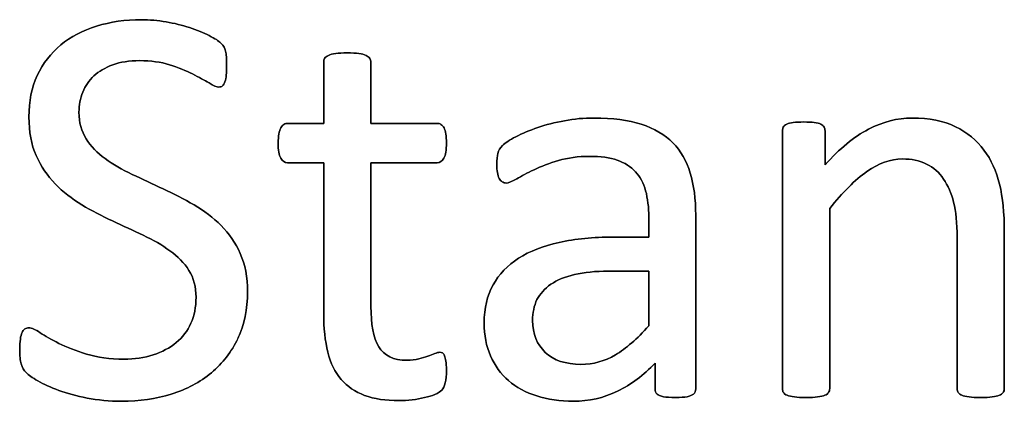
# Model space of a CAD drawing. Header units: inches. Extents: x 0 to 29700, y -16 to 21000.
# Tile 349 of 376: x 20660 to 20925, y 18248 to 18350. Entities that reach past the tile are written whole.
import ezdxf

# ---------------------------------------------------------------- set-up
doc = ezdxf.new("R2010")
doc.units = ezdxf.units.IN
doc.layers.add('1', color=7, linetype='Continuous', true_color=0xffffff)
doc.layers.add('254', color=7, linetype='Continuous', true_color=0xffffff)

msp = doc.modelspace()

# ---------------------------------------------------------------- linework, layer by layer
at = {"layer": '1', "color": 2, "linetype": 'Continuous', "lineweight": 25}
for points, knots in [([(20718.754, 18264.623), (20720.468, 18268.253), (20721.333, 18272.408), (20721.333, 18281.034), (20720.67, 18284.439), (20718.084, 18290.243), (20716.342, 18292.748), (20712.072, 18297.018), (20709.648, 18298.865), (20704.224, 18301.981), (20701.454, 18303.423), (20698.627, 18304.722), (20695.828, 18306.049), (20693.059, 18307.347), (20690.318, 18308.617), (20687.606, 18309.915), (20685.182, 18311.3), (20680.945, 18314.392), (20679.21, 18316.147), (20676.684, 18320.165), (20676.007, 18322.552), (20676.007, 18327.226), (20676.353, 18329.015), (20677.69, 18332.386), (20678.69, 18333.862), (20680.018, 18335.074), (20681.345, 18336.314), (20683.047, 18337.295), (20687.144, 18338.795), (20689.568, 18339.171), (20695.309, 18339.171), (20697.992, 18338.795), (20702.75, 18337.287), (20704.801, 18336.487), (20708.298, 18334.71), (20709.764, 18333.891), (20712.187, 18332.448), (20713.082, 18332.073), (20714.005, 18332.073), (20714.322, 18332.188), (20714.611, 18332.419), (20714.87, 18332.65), (20715.101, 18333.025), (20715.246, 18333.516), (20715.419, 18334.006), (20715.534, 18334.583), (20715.592, 18335.304), (20715.678, 18336.026), (20715.707, 18336.862), (20715.707, 18338.738), (20715.678, 18339.546), (20715.649, 18340.151), (20715.592, 18340.786), (20715.505, 18341.306), (20715.419, 18341.738), (20715.303, 18342.171), (20715.188, 18342.546), (20715.015, 18342.806), (20714.87, 18343.094), (20714.553, 18343.469), (20713.572, 18344.45), (20712.562, 18345.085), (20709.481, 18346.713), (20707.715, 18347.393), (20705.753, 18348.057), (20703.763, 18348.692), (20701.685, 18349.211), (20697.212, 18349.956), (20694.992, 18350.163), (20688.471, 18350.163), (20684.461, 18349.586), (20677.017, 18347.278), (20673.814, 18345.604), (20668.462, 18341.173), (20666.342, 18338.449), (20663.289, 18331.94), (20662.562, 18328.236), (20662.562, 18320.042), (20663.197, 18316.551), (20664.524, 18313.666), (20665.823, 18310.752), (20667.525, 18308.241), (20671.737, 18303.914), (20674.132, 18302.067), (20679.428, 18298.844), (20682.21, 18297.422), (20687.842, 18294.809), (20690.606, 18293.527), (20693.289, 18292.258), (20695.973, 18291.017), (20698.367, 18289.632), (20700.473, 18288.103), (20702.58, 18286.603), (20704.282, 18284.843), (20706.842, 18280.828), (20707.484, 18278.438), (20707.484, 18272.985), (20707.023, 18270.677), (20705.165, 18266.556), (20703.849, 18264.82), (20700.413, 18262.024), (20698.367, 18260.925), (20693.612, 18259.378), (20690.981, 18258.992), (20684.288, 18258.992), (20680.941, 18259.453), (20675.171, 18261.242), (20672.689, 18262.194), (20670.641, 18263.233), (20668.592, 18264.243), (20666.89, 18265.195), (20665.592, 18266.089), (20664.293, 18266.955), (20663.284, 18267.387), (20662.13, 18267.387), (20661.783, 18267.301), (20661.466, 18267.128), (20661.177, 18266.926), (20660.918, 18266.608), (20660.514, 18265.685), (20660.341, 18265.079), (20660.254, 18264.358), (20660.139, 18263.608), (20660.081, 18262.656), (20660.081, 18259.944), (20660.225, 18258.674), (20660.802, 18256.77), (20661.235, 18255.991), (20662.417, 18254.75), (20663.457, 18254.029), (20664.986, 18253.164), (20666.486, 18252.269), (20668.362, 18251.432), (20672.839, 18249.804), (20675.372, 18249.095), (20681.061, 18247.993), (20684.143, 18247.682), (20692.251, 18247.682), (20696.694, 18248.317), (20704.937, 18250.911), (20708.552, 18252.817), (20714.651, 18257.881), (20717.034, 18260.982), (20718.754, 18264.623)], [0, 0, 0, 0, 0.0277336, 0.0277336, 0.0511873, 0.0511873, 0.0744475, 0.0744475, 0.0977076, 0.0977076, 0.1209677, 0.1209677, 0.1209677, 0.1427042, 0.1427042, 0.1427042, 0.1626695, 0.1626695, 0.1823303, 0.1823303, 0.2017901, 0.2017901, 0.2151688, 0.2151688, 0.228747, 0.228747, 0.228747, 0.2430909, 0.2430909, 0.2574349, 0.2574349, 0.2728247, 0.2728247, 0.2883852, 0.2883852, 0.3037433, 0.3037433, 0.3191015, 0.3191015, 0.3296096, 0.3296096, 0.3296096, 0.3328236, 0.3328236, 0.3328236, 0.3374015, 0.3374015, 0.3374015, 0.3436287, 0.3436287, 0.3500505, 0.3500505, 0.3500505, 0.3540758, 0.3540758, 0.3540758, 0.3569515, 0.3569515, 0.3569515, 0.3607187, 0.3607187, 0.3644859, 0.3644859, 0.3683087, 0.3683087, 0.3683087, 0.3839634, 0.3839634, 0.3994228, 0.3994228, 0.4299349, 0.4299349, 0.4604469, 0.4604469, 0.4907984, 0.4907984, 0.5210474, 0.5210474, 0.5504562, 0.5504562, 0.5504562, 0.5732602, 0.5732602, 0.5960641, 0.5960641, 0.6187587, 0.6187587, 0.6417354, 0.6417354, 0.6417354, 0.662354, 0.662354, 0.662354, 0.6805865, 0.6805865, 0.6991267, 0.6991267, 0.7163427, 0.7163427, 0.7337604, 0.7337604, 0.7515003, 0.7515003, 0.7689845, 0.7689845, 0.7920637, 0.7920637, 0.8151429, 0.8151429, 0.8151429, 0.8295323, 0.8295323, 0.8295323, 0.8378001, 0.8378001, 0.8427608, 0.8427608, 0.8427608, 0.845868, 0.845868, 0.8489752, 0.8489752, 0.8489752, 0.856008, 0.856008, 0.8659259, 0.8659259, 0.8758438, 0.8758438, 0.8862453, 0.8862453, 0.8862453, 0.9015875, 0.9015875, 0.9171701, 0.9171701, 0.9329362, 0.9329362, 0.955362, 0.955362, 0.9777434, 0.9777434, 1, 1, 1, 1]), ([(20774.478, 18252.615), (20774.68, 18253.481), (20774.795, 18254.664), (20774.795, 18257.087), (20774.738, 18257.838), (20774.651, 18258.472), (20774.536, 18259.078), (20774.42, 18259.569), (20774.305, 18259.915), (20774.161, 18260.29), (20773.988, 18260.521), (20773.757, 18260.665), (20773.526, 18260.78), (20773.266, 18260.838), (20772.603, 18260.838), (20772.141, 18260.723), (20771.651, 18260.492), (20771.131, 18260.261), (20770.497, 18260.03), (20769.804, 18259.771), (20769.083, 18259.511), (20768.246, 18259.28), (20766.4, 18258.819), (20765.361, 18258.703), (20760.543, 18258.703), (20758.004, 18259.915), (20755.164, 18264.784), (20754.484, 18268.397), (20754.484, 18286.026), (20754.484, 18298.894), (20754.484, 18311.761), (20760.408, 18311.761), (20766.332, 18311.761), (20773.035, 18311.761), (20773.641, 18312.194), (20774.565, 18313.81), (20774.795, 18315.166), (20774.795, 18317.993), (20774.738, 18318.801), (20774.651, 18319.465), (20774.536, 18320.128), (20774.363, 18320.677), (20774.132, 18321.109), (20773.901, 18321.571), (20773.641, 18321.859), (20773.324, 18322.033), (20773.035, 18322.235), (20772.66, 18322.321), (20766.332, 18322.321), (20760.408, 18322.321), (20754.484, 18322.321), (20754.484, 18327.803), (20754.484, 18333.285), (20754.484, 18339.142), (20754.368, 18339.459), (20753.965, 18340.094), (20753.647, 18340.353), (20752.724, 18340.815), (20752.06, 18340.988), (20751.252, 18341.075), (20750.445, 18341.19), (20749.377, 18341.248), (20746.867, 18341.248), (20745.828, 18341.19), (20745.02, 18341.075), (20744.213, 18340.988), (20743.549, 18340.815), (20742.568, 18340.353), (20742.251, 18340.094), (20742.049, 18339.776), (20741.876, 18339.459), (20741.789, 18339.142), (20741.789, 18333.285), (20741.789, 18327.803), (20741.789, 18322.321), (20738.587, 18322.321), (20735.384, 18322.321), (20731.749, 18322.321), (20731.402, 18322.235), (20731.056, 18322.033), (20730.71, 18321.859), (20730.45, 18321.571), (20730.248, 18321.109), (20730.046, 18320.677), (20729.873, 18320.128), (20729.758, 18319.465), (20729.614, 18318.801), (20729.556, 18317.993), (20729.556, 18315.166), (20729.787, 18313.81), (20730.71, 18312.194), (20731.316, 18311.761), (20735.326, 18311.761), (20738.558, 18311.761), (20741.789, 18311.761), (20741.789, 18298.278), (20741.789, 18284.795), (20741.789, 18267.301), (20742.164, 18263.839), (20742.914, 18260.896), (20743.636, 18257.924), (20744.847, 18255.501), (20748.122, 18251.651), (20750.214, 18250.221), (20755.349, 18248.317), (20758.437, 18247.855), (20763.197, 18247.855), (20764.38, 18247.913), (20765.563, 18248.086), (20766.746, 18248.23), (20767.871, 18248.432), (20769.948, 18248.894), (20770.9, 18249.182), (20771.708, 18249.528), (20772.545, 18249.903), (20773.151, 18250.278), (20773.555, 18250.682), (20773.988, 18251.086), (20774.276, 18251.75), (20774.478, 18252.615)], [0, 0, 0, 0, 0.0169336, 0.0169336, 0.0273543, 0.0273543, 0.0273543, 0.0342551, 0.0342551, 0.0342551, 0.0386532, 0.0386532, 0.0386532, 0.0421312, 0.0421312, 0.0486524, 0.0486524, 0.0486524, 0.0578371, 0.0578371, 0.0578371, 0.0698121, 0.0698121, 0.0817871, 0.0817871, 0.1185882, 0.1185882, 0.1557168, 0.1557168, 0.2560764, 0.2560764, 0.2560764, 0.3153147, 0.3153147, 0.3231042, 0.3231042, 0.3308936, 0.3308936, 0.3350317, 0.3350317, 0.3350317, 0.3406368, 0.3406368, 0.3406368, 0.3446716, 0.3446716, 0.3446716, 0.3483066, 0.3483066, 0.4016209, 0.4016209, 0.4016209, 0.454298, 0.454298, 0.4579023, 0.4579023, 0.4615065, 0.4615065, 0.4651107, 0.4651107, 0.4651107, 0.4751388, 0.4751388, 0.484939, 0.484939, 0.484939, 0.4914006, 0.4914006, 0.4978622, 0.4978622, 0.4978622, 0.5012317, 0.5012317, 0.550479, 0.550479, 0.550479, 0.5810003, 0.5810003, 0.5851248, 0.5851248, 0.5851248, 0.5891096, 0.5891096, 0.5891096, 0.5945805, 0.5945805, 0.5945805, 0.6024171, 0.6024171, 0.6171684, 0.6171684, 0.6319196, 0.6319196, 0.69311, 0.69311, 0.69311, 0.82944, 0.82944, 0.8699889, 0.8699889, 0.8699889, 0.8978939, 0.8978939, 0.9255581, 0.9255581, 0.9532222, 0.9532222, 0.9623692, 0.9623692, 0.9623692, 0.9738223, 0.9738223, 0.9852753, 0.9852753, 0.9852753, 0.9926659, 0.9926659, 0.9926659, 1, 1, 1, 1]), ([(20841.178, 18249.622), (20841.587, 18249.932), (20841.789, 18250.394), (20841.789, 18266.57), (20841.789, 18282.14), (20841.789, 18302.01), (20841.299, 18305.76), (20839.337, 18312.223), (20837.779, 18314.935), (20835.644, 18317.128), (20833.48, 18319.292), (20830.652, 18320.965), (20823.67, 18323.216), (20819.458, 18323.764), (20811.812, 18323.764), (20809.158, 18323.533), (20803.937, 18322.547), (20801.512, 18321.946), (20797.127, 18320.446), (20795.165, 18319.638), (20791.783, 18317.861), (20790.577, 18317.07), (20789.885, 18316.378), (20789.192, 18315.714), (20788.76, 18315.022), (20788.413, 18313.521), (20788.327, 18312.512), (20788.327, 18310.463), (20788.356, 18309.771), (20788.582, 18308.471), (20788.731, 18307.953), (20789.192, 18307.145), (20789.481, 18306.828), (20789.769, 18306.626), (20790.087, 18306.424), (20790.433, 18306.308), (20791.472, 18306.308), (20792.395, 18306.683), (20794.934, 18308.184), (20796.492, 18308.992), (20800.243, 18310.78), (20802.407, 18311.617), (20807.403, 18313.07), (20810.196, 18313.464), (20816.255, 18313.464), (20818.708, 18313.117), (20822.715, 18311.724), (20824.334, 18310.723), (20826.845, 18307.983), (20827.767, 18306.28), (20828.315, 18304.231), (20828.892, 18302.183), (20829.181, 18299.817), (20829.181, 18295.364), (20829.181, 18293.566), (20829.181, 18291.767), (20825.998, 18291.767), (20822.814, 18291.767), (20814.236, 18291.767), (20809.389, 18291.306), (20800.791, 18289.401), (20797.127, 18287.988), (20791.183, 18284.179), (20788.904, 18281.784), (20785.718, 18276.05), (20784.922, 18272.667), (20784.922, 18265.426), (20785.499, 18262.454), (20787.818, 18257.236), (20789.423, 18255.01), (20793.578, 18251.432), (20796.088, 18250.048), (20799.06, 18249.124), (20802.003, 18248.172), (20805.292, 18247.682), (20813.082, 18247.682), (20817.034, 18248.576), (20824.443, 18252.195), (20827.825, 18254.693), (20830.854, 18257.924), (20830.854, 18255.616), (20830.854, 18253.308), (20830.854, 18250.394), (20831.027, 18249.932), (20831.402, 18249.615), (20831.749, 18249.297), (20832.326, 18249.067), (20833.913, 18248.783), (20834.98, 18248.692), (20837.721, 18248.692), (20838.76, 18248.778), (20840.202, 18249.067), (20840.75, 18249.297), (20841.178, 18249.622)], [0, 0, 0, 0, 0.0062907, 0.0062907, 0.1679526, 0.1679526, 0.2125868, 0.2125868, 0.257221, 0.257221, 0.257221, 0.2941122, 0.2941122, 0.3310034, 0.3310034, 0.3506219, 0.3506219, 0.3704508, 0.3704508, 0.3902798, 0.3902798, 0.4098458, 0.4098458, 0.4098458, 0.4185611, 0.4185611, 0.4272765, 0.4272765, 0.4326245, 0.4326245, 0.437747, 0.437747, 0.4428695, 0.4428695, 0.4428695, 0.4468565, 0.4468565, 0.4524383, 0.4524383, 0.4580201, 0.4580201, 0.463602, 0.463602, 0.4692612, 0.4692612, 0.474606, 0.474606, 0.48002, 0.48002, 0.4853165, 0.4853165, 0.4853165, 0.5053782, 0.5053782, 0.5189706, 0.5189706, 0.5189706, 0.5457097, 0.5457097, 0.5910288, 0.5910288, 0.6363479, 0.6363479, 0.681667, 0.681667, 0.7273363, 0.7273363, 0.766578, 0.766578, 0.8061842, 0.8061842, 0.8457904, 0.8457904, 0.8457904, 0.877393, 0.877393, 0.9135102, 0.9135102, 0.9492912, 0.9492912, 0.9492912, 0.9709919, 0.9709919, 0.9766884, 0.9766884, 0.9766884, 0.9826091, 0.9826091, 0.988325, 0.988325, 0.9941625, 0.9941625, 1, 1, 1, 1]), ([(20924.427, 18250.043), (20924.622, 18250.307), (20924.738, 18250.653), (20924.738, 18265.166), (20924.738, 18279.246), (20924.738, 18298.23), (20924.305, 18302.442), (20922.63, 18309.489), (20921.218, 18312.54), (20917.318, 18317.759), (20914.755, 18319.869), (20908.465, 18322.985), (20904.57, 18323.764), (20896.001, 18323.764), (20892.106, 18322.754), (20884.339, 18318.726), (20880.45, 18315.512), (20876.555, 18311.156), (20876.555, 18314.204), (20876.555, 18317.253), (20876.555, 18320.734), (20876.469, 18321.08), (20876.296, 18321.34), (20876.123, 18321.629), (20875.834, 18321.888), (20875.401, 18322.119), (20874.997, 18322.35), (20874.42, 18322.494), (20872.949, 18322.664), (20871.997, 18322.696), (20869.689, 18322.696), (20868.737, 18322.667), (20867.294, 18322.494), (20866.717, 18322.35), (20865.794, 18321.888), (20865.476, 18321.629), (20865.332, 18321.34), (20865.188, 18321.08), (20865.101, 18320.734), (20865.101, 18297.23), (20865.101, 18274.158), (20865.101, 18250.653), (20865.188, 18250.307), (20865.361, 18250.048), (20865.563, 18249.759), (20865.88, 18249.499), (20866.861, 18249.095), (20867.525, 18248.951), (20868.333, 18248.836), (20869.14, 18248.749), (20870.179, 18248.692), (20872.689, 18248.692), (20873.757, 18248.749), (20874.565, 18248.836), (20875.372, 18248.951), (20876.036, 18249.095), (20876.959, 18249.499), (20877.277, 18249.759), (20877.479, 18250.048), (20877.681, 18250.307), (20877.796, 18250.653), (20877.796, 18267.214), (20877.796, 18283.342), (20877.796, 18299.471), (20881.287, 18303.827), (20884.605, 18307.145), (20890.991, 18311.632), (20894.155, 18312.771), (20899.81, 18312.771), (20901.974, 18312.31), (20905.701, 18310.474), (20907.225, 18309.136), (20909.577, 18305.636), (20910.485, 18303.568), (20911.746, 18298.754), (20912.043, 18295.576), (20912.043, 18278.111), (20912.043, 18264.598), (20912.043, 18250.653), (20912.13, 18250.307), (20912.331, 18250.048), (20912.533, 18249.759), (20912.88, 18249.499), (20913.803, 18249.095), (20914.438, 18248.951), (20915.274, 18248.836), (20916.082, 18248.749), (20917.121, 18248.692), (20919.66, 18248.692), (20920.67, 18248.749), (20921.506, 18248.836), (20922.314, 18248.951), (20922.949, 18249.095), (20923.872, 18249.499), (20924.218, 18249.759), (20924.427, 18250.043)], [0, 0, 0, 0, 0.003308, 0.003308, 0.1109298, 0.1109298, 0.148421, 0.148421, 0.1859825, 0.1859825, 0.2230812, 0.2230812, 0.2601799, 0.2601799, 0.2919457, 0.2919457, 0.3235262, 0.3235262, 0.3235262, 0.3491126, 0.3491126, 0.3527447, 0.3527447, 0.3527447, 0.3561092, 0.3561092, 0.3561092, 0.3611616, 0.3611616, 0.3660223, 0.3660223, 0.3711323, 0.3711323, 0.3762422, 0.3762422, 0.3813522, 0.3813522, 0.3813522, 0.3843323, 0.3843323, 0.5432056, 0.5432056, 0.5461857, 0.5461857, 0.5461857, 0.549519, 0.549519, 0.5528522, 0.5528522, 0.5528522, 0.5609049, 0.5609049, 0.5691449, 0.5691449, 0.5691449, 0.5743354, 0.5743354, 0.579526, 0.579526, 0.579526, 0.5824175, 0.5824175, 0.6901747, 0.6901747, 0.6901747, 0.7261598, 0.7261598, 0.7619281, 0.7619281, 0.7898925, 0.7898925, 0.8175111, 0.8175111, 0.8448187, 0.8448187, 0.8717433, 0.8717433, 0.9637847, 0.9637847, 0.9667327, 0.9667327, 0.9667327, 0.9700902, 0.9700902, 0.9734478, 0.9734478, 0.9734478, 0.9817377, 0.9817377, 0.9896591, 0.9896591, 0.9896591, 0.9948295, 0.9948295, 1, 1, 1, 1]), ([(20818.333, 18282.621), (20821.949, 18282.621), (20825.565, 18282.621), (20829.181, 18282.621), (20829.181, 18277.726), (20829.181, 18272.831), (20829.181, 18267.936), (20826.036, 18264.445), (20823.064, 18261.848), (20817.364, 18258.451), (20814.265, 18257.607), (20806.821, 18257.607), (20803.647, 18258.674), (20799.089, 18262.944), (20797.934, 18265.801), (20797.934, 18271.484), (20798.338, 18273.36), (20799.117, 18274.975), (20799.925, 18276.562), (20801.166, 18277.947), (20804.551, 18280.242), (20806.677, 18281.15), (20809.244, 18281.727), (20811.812, 18282.333), (20814.842, 18282.621), (20818.333, 18282.621)], [0, 0, 0, 0, 0.0969812, 0.0969812, 0.0969812, 0.228267, 0.228267, 0.228267, 0.334882, 0.334882, 0.4410263, 0.4410263, 0.5730145, 0.5730145, 0.7050027, 0.7050027, 0.7827055, 0.7827055, 0.7827055, 0.8432978, 0.8432978, 0.9031884, 0.9031884, 0.9031884, 1, 1, 1, 1])]:
    msp.add_open_spline(points, degree=3, knots=knots, dxfattribs=at)
at = {"layer": '254', "color": 2, "linetype": 'Continuous', "lineweight": 25}
for points, knots in [([(20705.753, 18348.057), (20703.763, 18348.692), (20701.685, 18349.211), (20697.212, 18349.956), (20694.992, 18350.163), (20688.471, 18350.163), (20684.461, 18349.586), (20677.017, 18347.278), (20673.814, 18345.604), (20668.462, 18341.173), (20666.342, 18338.449), (20663.289, 18331.94), (20662.562, 18328.236), (20662.562, 18320.042), (20663.197, 18316.551), (20664.524, 18313.666)], [0, 0, 0, 0, 0.085945, 0.085945, 0.1708182, 0.1708182, 0.338331, 0.338331, 0.5058438, 0.5058438, 0.6724752, 0.6724752, 0.8385441, 0.8385441, 1, 1, 1, 1]), ([(20715.015, 18342.806), (20714.87, 18343.094), (20714.553, 18343.469), (20713.572, 18344.45), (20712.562, 18345.085), (20709.481, 18346.713), (20707.715, 18347.393), (20705.753, 18348.057)], [0, 0, 0, 0, 0.3316991, 0.3316991, 0.6633981, 0.6633981, 1, 1, 1, 1]), ([(20745.02, 18341.075), (20744.213, 18340.988), (20743.549, 18340.815), (20742.568, 18340.353), (20742.251, 18340.094), (20742.049, 18339.776)], [0, 0, 0, 0, 0.5, 0.5, 1, 1, 1, 1]), ([(20751.252, 18341.075), (20750.445, 18341.19), (20749.377, 18341.248), (20746.867, 18341.248), (20745.828, 18341.19), (20745.02, 18341.075)], [0, 0, 0, 0, 0.5057471, 0.5057471, 1, 1, 1, 1]), ([(20754.484, 18322.321), (20754.484, 18327.803), (20754.484, 18333.285), (20754.484, 18339.142), (20754.368, 18339.459), (20753.965, 18340.094), (20753.647, 18340.353), (20752.724, 18340.815), (20752.06, 18340.988), (20751.252, 18341.075)], [0, 0, 0, 0, 0.8296943, 0.8296943, 0.8864629, 0.8864629, 0.9432314, 0.9432314, 1, 1, 1, 1]), ([(20680.018, 18335.074), (20681.345, 18336.314), (20683.047, 18337.295), (20687.144, 18338.795), (20689.568, 18339.171), (20695.309, 18339.171), (20697.992, 18338.795), (20702.75, 18337.287), (20704.801, 18336.487), (20708.298, 18334.71), (20709.764, 18333.891), (20712.187, 18332.448), (20713.082, 18332.073), (20714.005, 18332.073), (20714.322, 18332.188), (20714.611, 18332.419)], [0, 0, 0, 0, 0.1422127, 0.1422127, 0.2844254, 0.2844254, 0.4370078, 0.4370078, 0.5912819, 0.5912819, 0.7435494, 0.7435494, 0.8958169, 0.8958169, 1, 1, 1, 1]), ([(20715.592, 18335.304), (20715.678, 18336.026), (20715.707, 18336.862), (20715.707, 18338.738), (20715.678, 18339.546), (20715.649, 18340.151)], [0, 0, 0, 0, 0.4923077, 0.4923077, 1, 1, 1, 1]), ([(20742.049, 18339.776), (20741.876, 18339.459), (20741.789, 18339.142), (20741.789, 18333.285), (20741.789, 18327.803), (20741.789, 18322.321)], [0, 0, 0, 0, 0.0640394, 0.0640394, 1, 1, 1, 1]), ([(20690.318, 18308.617), (20687.606, 18309.915), (20685.182, 18311.3), (20680.945, 18314.392), (20679.21, 18316.147), (20676.684, 18320.165), (20676.007, 18322.552), (20676.007, 18327.226), (20676.353, 18329.015), (20677.69, 18332.386), (20678.69, 18333.862), (20680.018, 18335.074)], [0, 0, 0, 0, 0.2320386, 0.2320386, 0.4605387, 0.4605387, 0.6867038, 0.6867038, 0.8421923, 0.8421923, 1, 1, 1, 1]), ([(20741.789, 18322.321), (20738.587, 18322.321), (20735.384, 18322.321), (20731.749, 18322.321), (20731.402, 18322.235), (20731.056, 18322.033)], [0, 0, 0, 0, 0.8809524, 0.8809524, 1, 1, 1, 1]), ([(20773.324, 18322.033), (20773.035, 18322.235), (20772.66, 18322.321), (20766.332, 18322.321), (20760.408, 18322.321), (20754.484, 18322.321)], [0, 0, 0, 0, 0.0638298, 0.0638298, 1, 1, 1, 1]), ([(20835.644, 18317.128), (20833.48, 18319.292), (20830.652, 18320.965), (20823.67, 18323.216), (20819.458, 18323.764), (20811.812, 18323.764), (20809.158, 18323.533), (20803.937, 18322.547), (20801.512, 18321.946), (20797.127, 18320.446), (20795.165, 18319.638), (20791.783, 18317.861), (20790.577, 18317.07), (20789.885, 18316.378)], [0, 0, 0, 0, 0.2417117, 0.2417117, 0.4834233, 0.4834233, 0.6119636, 0.6119636, 0.7418832, 0.7418832, 0.8718028, 0.8718028, 1, 1, 1, 1]), ([(20875.401, 18322.119), (20874.997, 18322.35), (20874.42, 18322.494), (20872.949, 18322.664), (20871.997, 18322.696), (20869.689, 18322.696), (20868.737, 18322.667), (20867.294, 18322.494), (20866.717, 18322.35), (20865.794, 18321.888), (20865.476, 18321.629), (20865.332, 18321.34)], [0, 0, 0, 0, 0.2001512, 0.2001512, 0.3927074, 0.3927074, 0.5951383, 0.5951383, 0.7975691, 0.7975691, 1, 1, 1, 1]), ([(20924.42, 18250.048), (20924.622, 18250.307), (20924.738, 18250.653), (20924.738, 18265.166), (20924.738, 18279.246), (20924.738, 18298.23), (20924.305, 18302.442), (20922.63, 18309.489), (20921.218, 18312.54), (20917.318, 18317.759), (20914.755, 18319.869), (20908.465, 18322.985), (20904.57, 18323.764), (20896.001, 18323.764), (20892.106, 18322.754), (20884.339, 18318.726), (20880.45, 18315.512), (20876.555, 18311.156)], [0, 0, 0, 0, 0.010225, 0.010225, 0.3428774, 0.3428774, 0.4587604, 0.4587604, 0.5748606, 0.5748606, 0.6895305, 0.6895305, 0.8042005, 0.8042005, 0.9023866, 0.9023866, 1, 1, 1, 1]), ([(20865.332, 18321.34), (20865.188, 18321.08), (20865.101, 18320.734), (20865.101, 18297.23), (20865.101, 18274.158), (20865.101, 18250.653), (20865.188, 18250.307), (20865.361, 18250.048)], [0, 0, 0, 0, 0.0180796, 0.0180796, 0.9819204, 0.9819204, 1, 1, 1, 1]), ([(20876.555, 18311.156), (20876.555, 18314.204), (20876.555, 18317.253), (20876.555, 18320.734), (20876.469, 18321.08), (20876.296, 18321.34)], [0, 0, 0, 0, 0.8756906, 0.8756906, 1, 1, 1, 1]), ([(20729.758, 18319.465), (20729.614, 18318.801), (20729.556, 18317.993), (20729.556, 18315.166), (20729.787, 18313.81), (20730.71, 18312.194), (20731.316, 18311.761), (20735.326, 18311.761), (20738.558, 18311.761), (20741.789, 18311.761)], [0, 0, 0, 0, 0.0795356, 0.0795356, 0.2292497, 0.2292497, 0.3789638, 0.3789638, 1, 1, 1, 1]), ([(20754.484, 18311.761), (20760.408, 18311.761), (20766.332, 18311.761), (20773.035, 18311.761), (20773.641, 18312.194), (20774.565, 18313.81), (20774.795, 18315.166), (20774.795, 18317.993), (20774.738, 18318.801), (20774.651, 18319.465)], [0, 0, 0, 0, 0.7502759, 0.7502759, 0.8489324, 0.8489324, 0.9475888, 0.9475888, 1, 1, 1, 1]), ([(20841.183, 18249.615), (20841.587, 18249.932), (20841.789, 18250.394), (20841.789, 18266.57), (20841.789, 18282.14), (20841.789, 18302.01), (20841.299, 18305.76), (20839.337, 18312.223), (20837.779, 18314.935), (20835.644, 18317.128)], [0, 0, 0, 0, 0.0244565, 0.0244565, 0.6529503, 0.6529503, 0.8264752, 0.8264752, 1, 1, 1, 1]), ([(20789.885, 18316.378), (20789.192, 18315.714), (20788.76, 18315.022), (20788.413, 18313.521), (20788.327, 18312.512), (20788.327, 18310.463), (20788.356, 18309.771), (20788.582, 18308.471), (20788.731, 18307.953), (20789.192, 18307.145), (20789.481, 18306.828), (20789.769, 18306.626)], [0, 0, 0, 0, 0.2639114, 0.2639114, 0.5278228, 0.5278228, 0.6897684, 0.6897684, 0.8448842, 0.8448842, 1, 1, 1, 1]), ([(20664.524, 18313.666), (20665.823, 18310.752), (20667.525, 18308.241), (20671.737, 18303.914), (20674.132, 18302.067), (20679.428, 18298.844), (20682.21, 18297.422), (20687.842, 18294.809), (20690.606, 18293.527), (20693.289, 18292.258)], [0, 0, 0, 0, 0.2498265, 0.2498265, 0.499653, 0.499653, 0.7482814, 0.7482814, 1, 1, 1, 1]), ([(20741.789, 18311.761), (20741.789, 18298.278), (20741.789, 18284.795), (20741.789, 18267.301), (20742.164, 18263.839), (20742.914, 18260.896)], [0, 0, 0, 0, 0.7707532, 0.7707532, 1, 1, 1, 1]), ([(20769.804, 18259.771), (20769.083, 18259.511), (20768.246, 18259.28), (20766.4, 18258.819), (20765.361, 18258.703), (20760.543, 18258.703), (20758.004, 18259.915), (20755.164, 18264.784), (20754.484, 18268.397), (20754.484, 18286.026), (20754.484, 18298.894), (20754.484, 18311.761)], [0, 0, 0, 0, 0.0604067, 0.0604067, 0.1208135, 0.1208135, 0.3064536, 0.3064536, 0.4937452, 0.4937452, 1, 1, 1, 1]), ([(20789.769, 18306.626), (20790.087, 18306.424), (20790.433, 18306.308), (20791.472, 18306.308), (20792.395, 18306.683), (20794.934, 18308.184), (20796.492, 18308.992), (20800.243, 18310.78), (20802.407, 18311.617), (20807.403, 18313.07), (20810.196, 18313.464), (20816.255, 18313.464), (20818.708, 18313.117), (20822.715, 18311.724), (20824.334, 18310.723), (20826.845, 18307.983), (20827.767, 18306.28), (20828.315, 18304.231)], [0, 0, 0, 0, 0.0939292, 0.0939292, 0.2254301, 0.2254301, 0.3569311, 0.3569311, 0.488432, 0.488432, 0.6217564, 0.6217564, 0.747674, 0.747674, 0.8752207, 0.8752207, 1, 1, 1, 1]), ([(20877.796, 18299.471), (20881.287, 18303.827), (20884.605, 18307.145), (20890.991, 18311.632), (20894.155, 18312.771), (20899.81, 18312.771), (20901.974, 18312.31), (20905.701, 18310.474), (20907.225, 18309.136), (20909.577, 18305.636), (20910.485, 18303.568), (20911.746, 18298.754), (20912.043, 18295.576), (20912.043, 18278.111), (20912.043, 18264.598), (20912.043, 18250.653), (20912.13, 18250.307), (20912.331, 18250.048)], [0, 0, 0, 0, 0.1301177, 0.1301177, 0.2594518, 0.2594518, 0.3605676, 0.3605676, 0.4604332, 0.4604332, 0.5591739, 0.5591739, 0.6565299, 0.6565299, 0.9893406, 0.9893406, 1, 1, 1, 1]), ([(20718.765, 18264.618), (20720.468, 18268.253), (20721.333, 18272.408), (20721.333, 18281.034), (20720.67, 18284.439), (20718.084, 18290.243), (20716.342, 18292.748), (20712.072, 18297.018), (20709.648, 18298.865), (20704.224, 18301.981), (20701.454, 18303.423), (20698.627, 18304.722)], [0, 0, 0, 0, 0.2292645, 0.2292645, 0.4231486, 0.4231486, 0.6154324, 0.6154324, 0.8077162, 0.8077162, 1, 1, 1, 1]), ([(20828.315, 18304.231), (20828.892, 18302.183), (20829.181, 18299.817), (20829.181, 18295.364), (20829.181, 18293.566), (20829.181, 18291.767)], [0, 0, 0, 0, 0.5961123, 0.5961123, 1, 1, 1, 1]), ([(20877.479, 18250.048), (20877.681, 18250.307), (20877.796, 18250.653), (20877.796, 18267.214), (20877.796, 18283.342), (20877.796, 18299.471)], [0, 0, 0, 0, 0.0261324, 0.0261324, 1, 1, 1, 1]), ([(20829.181, 18291.767), (20825.998, 18291.767), (20822.814, 18291.767), (20814.236, 18291.767), (20809.389, 18291.306), (20800.791, 18289.401), (20797.127, 18287.988), (20791.183, 18284.179), (20788.904, 18281.784), (20785.718, 18276.05), (20784.922, 18272.667), (20784.922, 18265.426), (20785.499, 18262.454), (20787.818, 18257.236), (20789.423, 18255.01), (20793.578, 18251.432), (20796.088, 18250.048), (20799.06, 18249.124)], [0, 0, 0, 0, 0.0818159, 0.0818159, 0.2204828, 0.2204828, 0.3591497, 0.3591497, 0.4978166, 0.4978166, 0.6375551, 0.6375551, 0.7576267, 0.7576267, 0.8788133, 0.8788133, 1, 1, 1, 1]), ([(20700.473, 18288.103), (20702.58, 18286.603), (20704.282, 18284.843), (20706.842, 18280.828), (20707.484, 18278.438), (20707.484, 18272.985), (20707.023, 18270.677), (20705.165, 18266.556), (20703.849, 18264.82), (20700.413, 18262.024), (20698.367, 18260.925), (20693.612, 18259.378), (20690.981, 18258.992), (20684.288, 18258.992), (20680.941, 18259.453), (20675.171, 18261.242), (20672.689, 18262.194), (20670.641, 18263.233)], [0, 0, 0, 0, 0.1193312, 0.1193312, 0.2406766, 0.2406766, 0.3533546, 0.3533546, 0.4673531, 0.4673531, 0.5834604, 0.5834604, 0.6978944, 0.6978944, 0.8489472, 0.8489472, 1, 1, 1, 1]), ([(20799.117, 18274.975), (20799.925, 18276.562), (20801.166, 18277.947), (20804.551, 18280.242), (20806.677, 18281.15), (20809.244, 18281.727)], [0, 0, 0, 0, 0.502912, 0.502912, 1, 1, 1, 1]), ([(20829.181, 18267.936), (20826.036, 18264.445), (20823.064, 18261.848), (20817.364, 18258.451), (20814.265, 18257.607), (20806.821, 18257.607), (20803.647, 18258.674), (20799.089, 18262.944), (20797.934, 18265.801), (20797.934, 18271.484), (20798.338, 18273.36), (20799.117, 18274.975)], [0, 0, 0, 0, 0.1922936, 0.1922936, 0.3837384, 0.3837384, 0.6217958, 0.6217958, 0.8598533, 0.8598533, 1, 1, 1, 1]), ([(20661.466, 18267.128), (20661.177, 18266.926), (20660.918, 18266.608), (20660.514, 18265.685), (20660.341, 18265.079), (20660.254, 18264.358)], [0, 0, 0, 0, 0.5, 0.5, 1, 1, 1, 1]), ([(20665.592, 18266.089), (20664.293, 18266.955), (20663.284, 18267.387), (20662.13, 18267.387), (20661.783, 18267.301), (20661.466, 18267.128)], [0, 0, 0, 0, 0.625, 0.625, 1, 1, 1, 1]), ([(20660.254, 18264.358), (20660.139, 18263.608), (20660.081, 18262.656), (20660.081, 18259.944), (20660.225, 18258.674), (20660.802, 18256.77), (20661.235, 18255.991), (20662.417, 18254.75), (20663.457, 18254.029), (20664.986, 18253.164)], [0, 0, 0, 0, 0.1886963, 0.1886963, 0.4548064, 0.4548064, 0.7209165, 0.7209165, 1, 1, 1, 1]), ([(20664.986, 18253.164), (20666.486, 18252.269), (20668.362, 18251.432), (20672.839, 18249.804), (20675.372, 18249.095), (20681.061, 18247.993), (20684.143, 18247.682), (20692.251, 18247.682), (20696.694, 18248.317), (20704.937, 18250.911), (20708.552, 18252.817), (20714.651, 18257.881), (20717.034, 18260.982), (20718.765, 18264.618)], [0, 0, 0, 0, 0.1348711, 0.1348711, 0.2718553, 0.2718553, 0.4104521, 0.4104521, 0.6075941, 0.6075941, 0.8043454, 0.8043454, 1, 1, 1, 1]), ([(20742.914, 18260.896), (20743.636, 18257.924), (20744.847, 18255.501), (20748.122, 18251.651), (20750.214, 18250.221), (20755.349, 18248.317), (20758.437, 18247.855), (20763.197, 18247.855), (20764.38, 18247.913), (20765.563, 18248.086)], [0, 0, 0, 0, 0.3020665, 0.3020665, 0.6015259, 0.6015259, 0.9009852, 0.9009852, 1, 1, 1, 1]), ([(20773.757, 18260.665), (20773.526, 18260.78), (20773.266, 18260.838), (20772.603, 18260.838), (20772.141, 18260.723), (20771.651, 18260.492)], [0, 0, 0, 0, 0.3478261, 0.3478261, 1, 1, 1, 1]), ([(20774.478, 18252.615), (20774.68, 18253.481), (20774.795, 18254.664), (20774.795, 18257.087), (20774.738, 18257.838), (20774.651, 18258.472)], [0, 0, 0, 0, 0.6190476, 0.6190476, 1, 1, 1, 1]), ([(20799.06, 18249.124), (20802.003, 18248.172), (20805.292, 18247.682), (20813.082, 18247.682), (20817.034, 18248.576), (20824.443, 18252.195), (20827.825, 18254.693), (20830.854, 18257.924)], [0, 0, 0, 0, 0.3053367, 0.3053367, 0.6542928, 0.6542928, 1, 1, 1, 1]), ([(20830.854, 18257.924), (20830.854, 18255.616), (20830.854, 18253.308), (20830.854, 18250.394), (20831.027, 18249.932), (20831.402, 18249.615)], [0, 0, 0, 0, 0.7920792, 0.7920792, 1, 1, 1, 1]), ([(20765.563, 18248.086), (20766.746, 18248.23), (20767.871, 18248.432), (20769.948, 18248.894), (20770.9, 18249.182), (20771.708, 18249.528)], [0, 0, 0, 0, 0.5, 0.5, 1, 1, 1, 1]), ([(20831.402, 18249.615), (20831.749, 18249.297), (20832.326, 18249.067), (20833.913, 18248.783), (20834.98, 18248.692), (20837.721, 18248.692), (20838.76, 18248.778), (20840.202, 18249.067), (20840.75, 18249.297), (20841.183, 18249.615)], [0, 0, 0, 0, 0.2539806, 0.2539806, 0.4991758, 0.4991758, 0.7495879, 0.7495879, 1, 1, 1, 1]), ([(20865.361, 18250.048), (20865.563, 18249.759), (20865.88, 18249.499), (20866.861, 18249.095), (20867.525, 18248.951), (20868.333, 18248.836)], [0, 0, 0, 0, 0.5, 0.5, 1, 1, 1, 1]), ([(20868.333, 18248.836), (20869.14, 18248.749), (20870.179, 18248.692), (20872.689, 18248.692), (20873.757, 18248.749), (20874.565, 18248.836)], [0, 0, 0, 0, 0.4942529, 0.4942529, 1, 1, 1, 1]), ([(20874.565, 18248.836), (20875.372, 18248.951), (20876.036, 18249.095), (20876.959, 18249.499), (20877.277, 18249.759), (20877.479, 18250.048)], [0, 0, 0, 0, 0.5, 0.5, 1, 1, 1, 1]), ([(20912.331, 18250.048), (20912.533, 18249.759), (20912.88, 18249.499), (20913.803, 18249.095), (20914.438, 18248.951), (20915.274, 18248.836)], [0, 0, 0, 0, 0.5, 0.5, 1, 1, 1, 1]), ([(20915.274, 18248.836), (20916.082, 18248.749), (20917.121, 18248.692), (20919.66, 18248.692), (20920.67, 18248.749), (20921.506, 18248.836)], [0, 0, 0, 0, 0.5113636, 0.5113636, 1, 1, 1, 1]), ([(20921.506, 18248.836), (20922.314, 18248.951), (20922.949, 18249.095), (20923.872, 18249.499), (20924.218, 18249.759), (20924.42, 18250.048)], [0, 0, 0, 0, 0.5, 0.5, 1, 1, 1, 1])]:
    msp.add_open_spline(points, degree=3, knots=knots, dxfattribs=at)
for points in [[(20715.419, 18341.738), (20715.303, 18342.171), (20715.188, 18342.546), (20715.015, 18342.806)], [(20715.649, 18340.151), (20715.592, 18340.786), (20715.505, 18341.306), (20715.419, 18341.738)], [(20714.611, 18332.419), (20714.87, 18332.65), (20715.101, 18333.025), (20715.246, 18333.516)], [(20715.246, 18333.516), (20715.419, 18334.006), (20715.534, 18334.583), (20715.592, 18335.304)], [(20730.248, 18321.109), (20730.046, 18320.677), (20729.873, 18320.128), (20729.758, 18319.465)], [(20731.056, 18322.033), (20730.71, 18321.859), (20730.45, 18321.571), (20730.248, 18321.109)], [(20774.132, 18321.109), (20773.901, 18321.571), (20773.641, 18321.859), (20773.324, 18322.033)], [(20774.651, 18319.465), (20774.536, 18320.128), (20774.363, 18320.677), (20774.132, 18321.109)], [(20876.296, 18321.34), (20876.123, 18321.629), (20875.834, 18321.888), (20875.401, 18322.119)], [(20698.627, 18304.722), (20695.828, 18306.049), (20693.059, 18307.347), (20690.318, 18308.617)], [(20693.289, 18292.258), (20695.973, 18291.017), (20698.367, 18289.632), (20700.473, 18288.103)], [(20809.244, 18281.727), (20811.812, 18282.333), (20814.842, 18282.621), (20818.333, 18282.621)], [(20818.333, 18282.621), (20821.949, 18282.621), (20825.565, 18282.621), (20829.181, 18282.621)], [(20829.181, 18282.621), (20829.181, 18277.726), (20829.181, 18272.831), (20829.181, 18267.936)], [(20670.641, 18263.233), (20668.592, 18264.243), (20666.89, 18265.195), (20665.592, 18266.089)], [(20771.651, 18260.492), (20771.131, 18260.261), (20770.497, 18260.03), (20769.804, 18259.771)], [(20774.305, 18259.915), (20774.161, 18260.29), (20773.988, 18260.521), (20773.757, 18260.665)], [(20774.651, 18258.472), (20774.536, 18259.078), (20774.42, 18259.569), (20774.305, 18259.915)], [(20773.555, 18250.682), (20773.988, 18251.086), (20774.276, 18251.75), (20774.478, 18252.615)], [(20771.708, 18249.528), (20772.545, 18249.903), (20773.151, 18250.278), (20773.555, 18250.682)]]:
    msp.add_open_spline(points, degree=3, dxfattribs=at)

doc.saveas('drawing.dxf')
